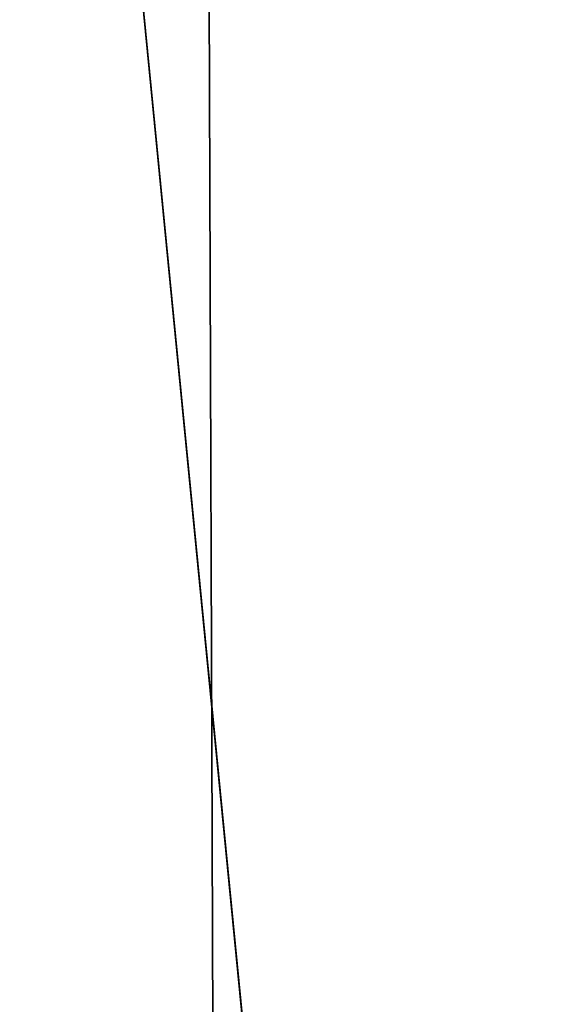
# Model space of a CAD drawing. Header units: millimetres. Extents: x -455 to 455, y -678 to 20.
# Tile 470 of 656: x -2.196 to -2.059, y -40.297 to -40.042. Entities that reach past the tile are written whole.
import ezdxf

# ---------------------------------------------------------------- set-up
doc = ezdxf.new("R2010")
doc.units = ezdxf.units.MM
doc.header["$LTSCALE"] = 65.185185
for name, color, linetype in [('237', 7, 'CONTINUOUS'), ('362', 7, 'CONTINUOUS'), ('450', 7, 'CONTINUOUS'), ('451', 7, 'CONTINUOUS'), ('566', 7, 'CONTINUOUS'), ('568', 7, 'CONTINUOUS')]:
    doc.layers.add(name, color=color, linetype=linetype)

msp = doc.modelspace()

# ---------------------------------------------------------------- linework, layer by layer
at = {"layer": '237', "linetype": 'Continuous'}
for points in [[(-2.02482, -74.85131, -2.96229), (-2.2, -25, -1.35), (-2.63505, -74.85131, -1.35), (-2.02482, -74.85131, -2.96229)], [(-1.87094, -25.60872, -2.45872), (-2.2, -25, -1.35), (-2.02482, -74.85131, -2.96229), (-1.87094, -25.60872, -2.45872)]]:
    msp.add_3dface(points, dxfattribs=at)
at = {"layer": '362', "linetype": 'Continuous'}
for points in [[(-2, -74.7, 19.85), (-2, 0, 19.85), (-4.05718, -6.35378, 19.03358), (-2, -74.7, 19.85)], [(-2, -74.7, 19.85), (-4.05718, -6.35378, 19.03358), (-4.12132, -74.7, 18.97132), (-2, -74.7, 19.85)]]:
    msp.add_3dface(points, dxfattribs=at)
at = {"layer": '450', "linetype": 'Continuous'}
msp.add_3dface([(-2, -41.71041, -6.15), (-2.35355, -41.71041, -6.29645), (-2.30598, -38.59628, -6.15), (-2, -41.71041, -6.15)], dxfattribs=at)
at = {"layer": '451', "linetype": 'Continuous'}
msp.add_3dface([(-2, -41.71041, -6.15), (-2.30598, -38.59628, -6.15), (-1.25, -36.79967, -6.15), (-2, -41.71041, -6.15)], dxfattribs=at)
at = {"layer": '566', "linetype": 'Continuous'}
for points in [[(-2.09344, -12.78906, 15.05), (-1.9099, -11.79276, 15.84277), (-2.63505, -74.85131, 15.05), (-2.09344, -12.78906, 15.05)], [(-2.63505, -74.85131, 15.05), (-1.9099, -11.79276, 15.84277), (-2.02482, -74.85131, 16.66229), (-2.63505, -74.85131, 15.05)]]:
    msp.add_3dface(points, dxfattribs=at)
at = {"layer": '568', "linetype": 'Continuous'}
msp.add_3dface([(-2.63505, -74.85131, 15.05), (-2.32584, -39.4198, 14.79427), (-2.09344, -12.78906, 15.05), (-2.63505, -74.85131, 15.05)], dxfattribs=at)

doc.saveas('drawing.dxf')
